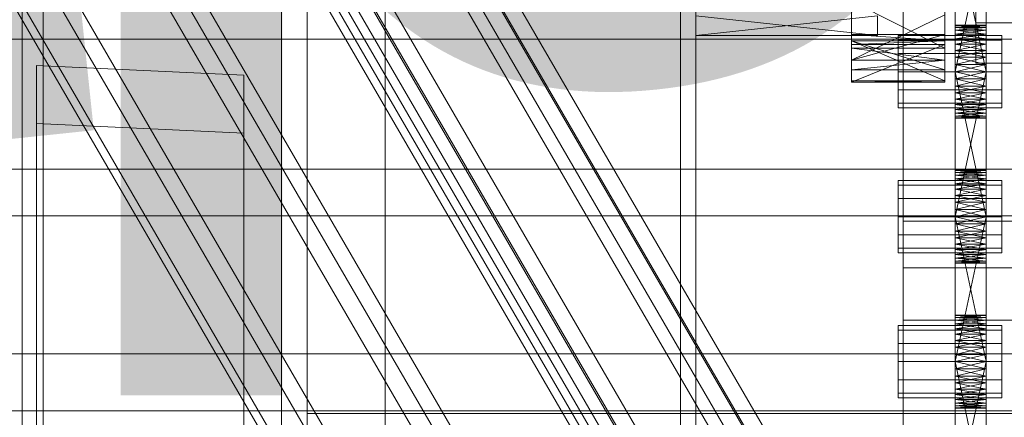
# Model space of a CAD drawing. Header units: millimetres. Extents: x -2233 to 61924, y -68080 to 6847.
# Tile 334 of 656: x 1270 to 1460, y -34504 to -34427. Entities that reach past the tile are written whole.
import ezdxf

# ---------------------------------------------------------------- set-up
doc = ezdxf.new("R2010")
doc.units = ezdxf.units.MM
for name, color, linetype, lineweight in [('COTAS_P', 1, 'Continuous', 0), ('frontal_C03', 7, 'Continuous', 0), ('frontal_C10', 7, 'Continuous', 0), ('frontal_secador', 7, 'Continuous', 0), ('frontal_tolva', 7, 'Continuous', 0)]:
    doc.layers.add(name, color=color, linetype=linetype, lineweight=lineweight)
doc.dimstyles.new('R19_100', dxfattribs={"dimtxt": 250, "dimasz": 150, "dimexe": 150, "dimexo": 80, "dimgap": 100, "dimtad": 1, "dimtih": 1, "dimtoh": 1, "dimdsep": 46, "dimcen": 0.09, "dimadec": 0, "dimazin": 0, "dimtfac": 1, "dimtdec": 4, "dimtofl": 0, "dimtmove": 0, "dimatfit": 3, "dimfxl": 1, "dimtolj": 1, "dimtzin": 0, "dimarcsym": 0})

# ---------------------------------------------------------------- blocks, each defined once
blk = doc.blocks.new('DIM_R27_48')
at = {"layer": 'COTAS_P'}
for p, q in [((-1750, -34600), (-1600, -34555)), ((2600, -34600), (2450, -34555)), ((-1750, -35500), (-1750, -34600)), ((-1750, -34600), (2600, -34600)), ((-1750, -34600), (-1600, -34645)), ((2600, -34600), (2450, -34645)), ((2600, -35500), (2600, -34600))]:
    blk.add_line(p, q, dxfattribs=at)
blk.add_text('4350 P', height=250, dxfattribs=at).set_placement((425, -34500))
blk = doc.blocks.new('DIM_R27_50')
at = {"layer": 'COTAS_P'}
for p, q in [((1705.78, -34504.95), (1551.9, -34475.9)), ((-194.22, -34704.95), (1705.78, -34504.95)), ((1705.78, -34504.95), (1561.32, -34565.4)), ((1800, -35400), (1705.78, -34504.95)), ((-194.22, -34704.95), (-49.75, -34644.49)), ((-100, -35600), (-194.22, -34704.95)), ((-194.22, -34704.95), (-40.33, -34734))]:
    blk.add_line(p, q, dxfattribs=at)
blk.add_text('1910.5 P', height=250, rotation=6.009, dxfattribs=at).set_placement((745.32, -34505.49))

msp = doc.modelspace()

# ---------------------------------------------------------------- linework, layer by layer
at = {"layer": 'frontal_C03'}
for p, q in [((1270, -32314.944), (1270, -34875.113)), ((1274, -34875.113), (1274, -32314.944)), ((1270, -32318.841), (1270, -34879.011)), ((1270, -35001.792), (1270, -32441.623)), ((1274, -32441.623), (1274, -35001.792)), ((1440, -34543.799), (1440, -34196.893)), ((1440, -34205.876), (1440, -34552.782)), ((1454, -34428.075), (1454, -34413.702)), ((1454, -34421.498), (1454, -34435.871)), ((1506, -34428.075), (1454, -34428.075)), ((1454, -34428.075), (1454, -34435.871)), ((1500, -34431.228), (-1500, -34431.228)), ((1454, -34435.871), (1506, -34435.871)), ((1500, -34456.351), (-1500, -34456.351)), ((-1500, -34465.334), (1500, -34465.334)), ((1440, -34475.367), (1440, -34466.384)), ((1440, -34466.384), (1480, -34466.384)), ((1440, -34813.291), (1440, -34466.384)), ((1480, -34475.367), (1440, -34475.367)), ((1440, -34475.367), (1440, -34822.274))]:
    msp.add_line(p, q, dxfattribs=at)
at = {"layer": 'frontal_C10'}
for p, q in [((663.367, -33231.698), (2094.387, -35698.973)), ((2097.346, -35698.973), (666.326, -33231.698)), ((2100.335, -35749.009), (650.335, -33249.009)), ((650.201, -33251.895), (2100.201, -35751.895)), ((2092.818, -35732.647), (661.798, -33265.371)), ((664.757, -33265.371), (2095.777, -35732.647)), ((2089.129, -35732.806), (661.272, -33270.984)), ((661.138, -33273.871), (2088.994, -35735.692)), ((685.579, -33294.38), (2157.723, -35832.559)), ((706.294, -33294.38), (2178.437, -35832.559)), ((2182.383, -35832.559), (710.239, -33294.38)), ((2157.454, -35838.331), (685.31, -33300.153)), ((709.97, -33300.153), (2182.114, -35838.331)), ((2095.717, -35848.105), (645.717, -33348.105)), ((645.583, -33350.991), (2095.583, -35850.991)), ((681.096, -33390.59), (2153.24, -35928.768)), ((2177.9, -35928.768), (705.756, -33390.59)), ((2152.971, -35934.541), (680.827, -33396.363)), ((2173.685, -35934.541), (701.541, -33396.363)), ((705.487, -33396.363), (2177.631, -35934.541)), ((1272.724, -34436.33), (1272.724, -34447.513)), ((1312.724, -34438.194), (1272.724, -34436.33)), ((1272.724, -34436.33), (1272.724, -35988)), ((1312.724, -34449.377), (1312.724, -34438.194)), ((1312.724, -35988), (1312.724, -34438.194)), ((1272.724, -34447.513), (1312.724, -34449.377)), ((1272.724, -35988), (1272.724, -34447.513)), ((1312.724, -35988), (1312.724, -34449.377))]:
    msp.add_line(p, q, dxfattribs=at)
at = {"layer": 'frontal_secador'}
for p, q in [((1340, -36000), (1340, -33000)), ((1400, -36000), (1400, -33000)), ((1270, -35980), (1270, -33075)), ((1320, -35980), (1320, -33075)), ((1325, -36000), (1325, -33075)), ((1325, -34600), (1325, -33075)), ((1325, -35980), (1325, -33075)), ((1397, -35940), (1397, -33075)), ((1400, -36000), (1400, -33075)), ((1400, -34600), (1400, -33075)), ((1400, -35940), (1400, -33075)), ((1400, -34650), (1400, -33075)), ((1400, -36000), (1400, -33250)), ((1430, -34431.527), (1430, -34297.639)), ((1448, -34297.639), (1448, -34431.527)), ((1430, -34365.858), (1430, -34431.527)), ((1448, -34431.527), (1448, -34365.858)), ((1430, -34431.527), (1430, -34389.365)), ((1448, -34389.365), (1448, -34431.527)), ((1450, -34440.281), (1450, -34401.481)), ((1450, -34403.136), (1450, -34440.281)), ((1456, -34401.481), (1456, -34440.281)), ((1456, -34440.281), (1456, -34403.136)), ((1450, -34440.281), (1450, -34405.414)), ((1456, -34405.414), (1456, -34440.281)), ((1450, -34437.5), (1450, -34408.092)), ((1450, -34440.281), (1450, -34408.092)), ((1456, -34408.092), (1456, -34437.5)), ((1456, -34408.092), (1456, -34440.281)), ((1430, -34409.361), (1430, -34431.527)), ((1448, -34431.527), (1448, -34409.361)), ((1450, -34409.5), (1450, -34437.5)), ((1456, -34437.5), (1450, -34409.5)), ((1456, -34409.5), (1450, -34437.5)), ((1456, -34437.5), (1456, -34409.5)), ((1430, -34423.89), (1430, -34430.317)), ((1430, -34432.954), (1430, -34423.89)), ((1430, -34431.527), (1430, -34423.89)), ((1448, -34432.954), (1430, -34423.89)), ((1448, -34430.317), (1448, -34423.89)), ((1448, -34423.89), (1448, -34432.954)), ((1448, -34423.89), (1448, -34431.527)), ((1400, -34426.731), (1400, -34430.5)), ((1435, -34426.731), (1400, -34430.5)), ((1435, -34430.5), (1400, -34426.731)), ((1430, -34437.124), (1430, -34426.486)), ((1430, -34426.486), (1430, -34435.291)), ((1430, -34431.527), (1430, -34426.486)), ((1448, -34426.486), (1430, -34435.291)), ((1435, -34426.731), (1435, -34430.5)), ((1448, -34426.486), (1448, -34437.124)), ((1448, -34435.291), (1448, -34426.486)), ((1448, -34426.486), (1448, -34431.527)), ((1450, -34428.611), (1450, -34428.5)), ((1456, -34428.611), (1450, -34428.5)), ((1456, -34428.5), (1450, -34428.5)), ((1456, -34428.5), (1450, -34428.611)), ((1450, -34428.611), (1450, -34429.481)), ((1450, -34428.941), (1450, -34428.611)), ((1450, -34428.611), (1450, -34431.136)), ((1456, -34428.941), (1450, -34428.611)), ((1456, -34428.611), (1450, -34428.611)), ((1456, -34428.611), (1450, -34428.941)), ((1450, -34429.481), (1450, -34428.941)), ((1456, -34429.481), (1450, -34428.941)), ((1456, -34428.941), (1450, -34428.941)), ((1456, -34428.941), (1450, -34429.481)), ((1450, -34429.481), (1450, -34431.136)), ((1450, -34430.219), (1450, -34429.481)), ((1450, -34433.414), (1450, -34429.481)), ((1450, -34468.281), (1450, -34429.481)), ((1456, -34430.219), (1450, -34429.481)), ((1456, -34429.481), (1450, -34429.481)), ((1456, -34429.481), (1450, -34430.219)), ((1456, -34428.611), (1456, -34428.5)), ((1456, -34429.481), (1456, -34428.611)), ((1456, -34428.611), (1456, -34428.941)), ((1456, -34431.136), (1456, -34428.611)), ((1456, -34428.941), (1456, -34429.481)), ((1456, -34431.136), (1456, -34429.481)), ((1456, -34429.481), (1456, -34430.219)), ((1456, -34429.481), (1456, -34433.414)), ((1456, -34429.481), (1456, -34468.281)), ((1435, -34430.5), (1400, -34430.5)), ((1430, -34432.954), (1430, -34430.317)), ((1430, -34430.317), (1430, -34435.291)), ((1430, -34431.527), (1430, -34430.317)), ((1448, -34431.527), (1430, -34430.317)), ((1448, -34430.317), (1430, -34430.317)), ((1448, -34430.317), (1430, -34435.291)), ((1430, -34437.124), (1430, -34431.527)), ((1430, -34431.527), (1430, -34432.256)), ((1430, -34439.235), (1430, -34431.527)), ((1448, -34437.124), (1430, -34431.527)), ((1448, -34431.527), (1430, -34431.527)), ((1448, -34431.527), (1430, -34432.256)), ((1448, -34439.235), (1430, -34431.527)), ((1439, -34431.438), (1439, -34430.5)), ((1459, -34430.5), (1439, -34430.5)), ((1439, -34434), (1439, -34431.438)), ((1459, -34431.438), (1439, -34431.438)), ((1448, -34430.317), (1448, -34432.954)), ((1448, -34435.291), (1448, -34430.317)), ((1448, -34430.317), (1448, -34431.527)), ((1448, -34431.527), (1448, -34437.124)), ((1448, -34432.256), (1448, -34431.527)), ((1448, -34431.527), (1448, -34439.235)), ((1450, -34431.136), (1450, -34430.219)), ((1456, -34431.136), (1450, -34430.219)), ((1456, -34430.219), (1450, -34430.219)), ((1456, -34430.219), (1450, -34431.136)), ((1450, -34431.136), (1450, -34433.414)), ((1450, -34432.21), (1450, -34431.136)), ((1450, -34431.136), (1450, -34436.092)), ((1450, -34431.136), (1450, -34468.281)), ((1456, -34432.21), (1450, -34431.136)), ((1456, -34431.136), (1450, -34431.136)), ((1456, -34431.136), (1450, -34432.21)), ((1456, -34430.219), (1456, -34431.136)), ((1456, -34433.414), (1456, -34431.136)), ((1456, -34431.136), (1456, -34432.21)), ((1456, -34436.092), (1456, -34431.136)), ((1456, -34468.281), (1456, -34431.136)), ((1459, -34431.438), (1459, -34430.5)), ((1459, -34434), (1459, -34431.438)), ((1430, -34439.235), (1430, -34432.256)), ((1430, -34432.256), (1430, -34439.5)), ((1448, -34432.256), (1430, -34432.256)), ((1448, -34432.256), (1430, -34439.5)), ((1430, -34435.291), (1430, -34432.954)), ((1448, -34435.291), (1430, -34432.954)), ((1448, -34432.954), (1430, -34432.954)), ((1448, -34432.256), (1448, -34439.235)), ((1448, -34439.5), (1448, -34432.256)), ((1448, -34432.954), (1448, -34435.291)), ((1450, -34433.414), (1450, -34432.21)), ((1456, -34433.414), (1450, -34432.21)), ((1456, -34432.21), (1450, -34432.21)), ((1456, -34432.21), (1450, -34433.414)), ((1450, -34433.414), (1450, -34436.092)), ((1450, -34434.719), (1450, -34433.414)), ((1450, -34468.281), (1450, -34433.414)), ((1456, -34434.719), (1450, -34433.414)), ((1456, -34433.414), (1450, -34433.414)), ((1456, -34433.414), (1450, -34434.719)), ((1456, -34432.21), (1456, -34433.414)), ((1456, -34436.092), (1456, -34433.414)), ((1456, -34433.414), (1456, -34434.719)), ((1456, -34433.414), (1456, -34468.281)), ((1430, -34435.291), (1430, -34437.124)), ((1448, -34435.291), (1430, -34435.291)), ((1448, -34435.291), (1430, -34437.124)), ((1439, -34437.5), (1439, -34434)), ((1459, -34434), (1439, -34434)), ((1448, -34437.124), (1448, -34435.291)), ((1450, -34436.092), (1450, -34434.719)), ((1456, -34436.092), (1450, -34434.719)), ((1456, -34434.719), (1450, -34434.719)), ((1456, -34434.719), (1450, -34436.092)), ((1456, -34434.719), (1456, -34436.092)), ((1459, -34437.5), (1459, -34434)), ((1448, -34437.124), (1430, -34437.124)), ((1439, -34437.5), (1439, -34441)), ((1439, -34437.5), (1459, -34437.5)), ((1450, -34465.5), (1450, -34436.092)), ((1450, -34436.092), (1450, -34437.5)), ((1450, -34468.281), (1450, -34436.092)), ((1456, -34437.5), (1450, -34436.092)), ((1456, -34436.092), (1450, -34436.092)), ((1456, -34436.092), (1450, -34437.5)), ((1450, -34437.5), (1450, -34465.5)), ((1456, -34465.5), (1450, -34437.5)), ((1456, -34437.5), (1450, -34437.5)), ((1456, -34437.5), (1450, -34465.5)), ((1450, -34440.281), (1450, -34437.5)), ((1450, -34437.5), (1450, -34438.908)), ((1456, -34437.5), (1450, -34438.908)), ((1456, -34438.908), (1450, -34437.5)), ((1456, -34436.092), (1456, -34465.5)), ((1456, -34437.5), (1456, -34436.092)), ((1456, -34436.092), (1456, -34468.281)), ((1456, -34465.5), (1456, -34437.5)), ((1456, -34437.5), (1456, -34440.281)), ((1456, -34438.908), (1456, -34437.5)), ((1459, -34441), (1459, -34437.5)), ((1430, -34439.5), (1430, -34439.235)), ((1448, -34439.5), (1430, -34439.235)), ((1448, -34439.235), (1430, -34439.235)), ((1448, -34439.235), (1448, -34439.5)), ((1450, -34438.908), (1450, -34440.281)), ((1456, -34438.908), (1450, -34438.908)), ((1456, -34438.908), (1450, -34440.281)), ((1456, -34440.281), (1450, -34438.908)), ((1456, -34440.281), (1456, -34438.908)), ((1448, -34439.5), (1430, -34439.5)), ((1439, -34441), (1439, -34443.562)), ((1459, -34441), (1439, -34441)), ((1450, -34442.79), (1450, -34440.281)), ((1450, -34440.281), (1450, -34441.586)), ((1450, -34444.781), (1450, -34440.281)), ((1450, -34446.5), (1450, -34440.281)), ((1456, -34440.281), (1450, -34440.281)), ((1456, -34440.281), (1450, -34441.586)), ((1456, -34441.586), (1450, -34440.281)), ((1456, -34440.281), (1456, -34442.79)), ((1456, -34441.586), (1456, -34440.281)), ((1456, -34440.281), (1456, -34444.781)), ((1456, -34440.281), (1456, -34446.5)), ((1459, -34441), (1459, -34443.562)), ((1450, -34441.586), (1450, -34442.79)), ((1456, -34441.586), (1450, -34441.586)), ((1456, -34441.586), (1450, -34442.79)), ((1456, -34442.79), (1450, -34441.586)), ((1450, -34444.781), (1450, -34442.79)), ((1450, -34442.79), (1450, -34443.864)), ((1456, -34442.79), (1450, -34442.79)), ((1456, -34442.79), (1450, -34443.864)), ((1456, -34443.864), (1450, -34442.79)), ((1456, -34442.79), (1456, -34441.586)), ((1456, -34442.79), (1456, -34444.781)), ((1456, -34443.864), (1456, -34442.79)), ((1439, -34443.562), (1439, -34444.5)), ((1459, -34443.562), (1439, -34443.562)), ((1459, -34444.5), (1439, -34444.5)), ((1450, -34443.864), (1450, -34444.781)), ((1456, -34443.864), (1450, -34443.864)), ((1456, -34443.864), (1450, -34444.781)), ((1456, -34444.781), (1450, -34443.864)), ((1450, -34446.059), (1450, -34444.781)), ((1450, -34444.781), (1450, -34445.519)), ((1450, -34446.5), (1450, -34444.781)), ((1456, -34444.781), (1450, -34444.781)), ((1456, -34444.781), (1450, -34445.519)), ((1456, -34445.519), (1450, -34444.781)), ((1456, -34444.781), (1456, -34443.864)), ((1456, -34444.781), (1456, -34446.059)), ((1456, -34445.519), (1456, -34444.781)), ((1456, -34444.781), (1456, -34446.5)), ((1459, -34443.562), (1459, -34444.5)), ((1450, -34445.519), (1450, -34446.059)), ((1456, -34445.519), (1450, -34445.519)), ((1456, -34445.519), (1450, -34446.059)), ((1456, -34446.059), (1450, -34445.519)), ((1450, -34446.5), (1450, -34446.059)), ((1450, -34446.059), (1450, -34446.389)), ((1456, -34446.059), (1450, -34446.059)), ((1456, -34446.059), (1450, -34446.389)), ((1456, -34446.389), (1450, -34446.059)), ((1450, -34446.389), (1450, -34446.5)), ((1456, -34446.389), (1450, -34446.389)), ((1456, -34446.389), (1450, -34446.5)), ((1456, -34446.5), (1450, -34446.389)), ((1456, -34446.5), (1450, -34446.5)), ((1456, -34446.059), (1456, -34445.519)), ((1456, -34446.059), (1456, -34446.5)), ((1456, -34446.389), (1456, -34446.059)), ((1456, -34446.5), (1456, -34446.389)), ((1450, -34456.611), (1450, -34456.5)), ((1456, -34456.611), (1450, -34456.5)), ((1456, -34456.5), (1450, -34456.5)), ((1456, -34456.5), (1450, -34456.611)), ((1456, -34456.611), (1456, -34456.5)), ((1450, -34456.611), (1450, -34457.481)), ((1450, -34456.941), (1450, -34456.611)), ((1450, -34456.611), (1450, -34459.136)), ((1456, -34456.941), (1450, -34456.611)), ((1456, -34456.611), (1450, -34456.611)), ((1456, -34456.611), (1450, -34456.941)), ((1450, -34457.481), (1450, -34456.941)), ((1456, -34457.481), (1450, -34456.941)), ((1456, -34456.941), (1450, -34456.941)), ((1456, -34456.941), (1450, -34457.481)), ((1450, -34457.481), (1450, -34459.136)), ((1450, -34458.219), (1450, -34457.481)), ((1450, -34461.414), (1450, -34457.481)), ((1450, -34496.281), (1450, -34457.481)), ((1456, -34458.219), (1450, -34457.481)), ((1456, -34457.481), (1450, -34457.481)), ((1456, -34457.481), (1450, -34458.219)), ((1450, -34459.136), (1450, -34458.219)), ((1456, -34459.136), (1450, -34458.219)), ((1456, -34458.219), (1450, -34458.219)), ((1456, -34458.219), (1450, -34459.136)), ((1456, -34457.481), (1456, -34456.611)), ((1456, -34456.611), (1456, -34456.941)), ((1456, -34459.136), (1456, -34456.611)), ((1456, -34456.941), (1456, -34457.481)), ((1456, -34459.136), (1456, -34457.481)), ((1456, -34457.481), (1456, -34458.219)), ((1456, -34457.481), (1456, -34461.414)), ((1456, -34457.481), (1456, -34496.281)), ((1456, -34458.219), (1456, -34459.136)), ((1439, -34459.438), (1439, -34458.5)), ((1459, -34458.5), (1439, -34458.5)), ((1439, -34462), (1439, -34459.438)), ((1459, -34459.438), (1439, -34459.438)), ((1450, -34459.136), (1450, -34461.414)), ((1450, -34460.21), (1450, -34459.136)), ((1450, -34459.136), (1450, -34464.092)), ((1450, -34459.136), (1450, -34496.281)), ((1456, -34460.21), (1450, -34459.136)), ((1456, -34459.136), (1450, -34459.136)), ((1456, -34459.136), (1450, -34460.21)), ((1450, -34461.414), (1450, -34460.21)), ((1456, -34461.414), (1450, -34460.21)), ((1456, -34460.21), (1450, -34460.21)), ((1456, -34460.21), (1450, -34461.414)), ((1456, -34461.414), (1456, -34459.136)), ((1456, -34459.136), (1456, -34460.21)), ((1456, -34464.092), (1456, -34459.136)), ((1456, -34496.281), (1456, -34459.136)), ((1456, -34460.21), (1456, -34461.414)), ((1459, -34459.438), (1459, -34458.5)), ((1459, -34462), (1459, -34459.438)), ((1439, -34465.5), (1439, -34462)), ((1459, -34462), (1439, -34462)), ((1450, -34461.414), (1450, -34464.092)), ((1450, -34462.719), (1450, -34461.414)), ((1450, -34496.281), (1450, -34461.414)), ((1456, -34462.719), (1450, -34461.414)), ((1456, -34461.414), (1450, -34461.414)), ((1456, -34461.414), (1450, -34462.719)), ((1456, -34464.092), (1456, -34461.414)), ((1456, -34461.414), (1456, -34462.719)), ((1456, -34461.414), (1456, -34496.281)), ((1459, -34465.5), (1459, -34462)), ((1450, -34464.092), (1450, -34462.719)), ((1456, -34464.092), (1450, -34462.719)), ((1456, -34462.719), (1450, -34462.719)), ((1456, -34462.719), (1450, -34464.092)), ((1450, -34493.5), (1450, -34464.092)), ((1450, -34464.092), (1450, -34465.5)), ((1450, -34496.281), (1450, -34464.092)), ((1456, -34465.5), (1450, -34464.092)), ((1456, -34464.092), (1450, -34464.092)), ((1456, -34464.092), (1450, -34465.5)), ((1456, -34462.719), (1456, -34464.092)), ((1456, -34464.092), (1456, -34493.5)), ((1456, -34465.5), (1456, -34464.092)), ((1456, -34464.092), (1456, -34496.281)), ((1439, -34465.5), (1439, -34469)), ((1439, -34465.5), (1459, -34465.5)), ((1450, -34465.5), (1450, -34493.5)), ((1456, -34493.5), (1450, -34465.5)), ((1456, -34465.5), (1450, -34465.5)), ((1456, -34465.5), (1450, -34493.5)), ((1450, -34468.281), (1450, -34465.5)), ((1450, -34465.5), (1450, -34466.908)), ((1456, -34465.5), (1450, -34466.908)), ((1456, -34466.908), (1450, -34465.5)), ((1456, -34493.5), (1456, -34465.5)), ((1456, -34465.5), (1456, -34468.281)), ((1456, -34466.908), (1456, -34465.5)), ((1459, -34469), (1459, -34465.5)), ((1450, -34466.908), (1450, -34468.281)), ((1456, -34466.908), (1450, -34466.908)), ((1456, -34466.908), (1450, -34468.281)), ((1456, -34468.281), (1450, -34466.908)), ((1456, -34468.281), (1456, -34466.908)), ((1439, -34469), (1439, -34471.562)), ((1459, -34469), (1439, -34469)), ((1450, -34470.79), (1450, -34468.281)), ((1450, -34468.281), (1450, -34469.586)), ((1450, -34472.781), (1450, -34468.281)), ((1450, -34474.5), (1450, -34468.281)), ((1456, -34468.281), (1450, -34468.281)), ((1456, -34468.281), (1450, -34469.586)), ((1456, -34469.586), (1450, -34468.281)), ((1450, -34469.586), (1450, -34470.79)), ((1456, -34469.586), (1450, -34469.586)), ((1456, -34469.586), (1450, -34470.79)), ((1456, -34470.79), (1450, -34469.586)), ((1456, -34468.281), (1456, -34470.79)), ((1456, -34469.586), (1456, -34468.281)), ((1456, -34468.281), (1456, -34472.781)), ((1456, -34468.281), (1456, -34474.5)), ((1456, -34470.79), (1456, -34469.586)), ((1459, -34469), (1459, -34471.562)), ((1439, -34471.562), (1439, -34472.5)), ((1459, -34471.562), (1439, -34471.562)), ((1450, -34472.781), (1450, -34470.79)), ((1450, -34470.79), (1450, -34471.864)), ((1456, -34470.79), (1450, -34470.79)), ((1456, -34470.79), (1450, -34471.864)), ((1456, -34471.864), (1450, -34470.79)), ((1456, -34470.79), (1456, -34472.781)), ((1456, -34471.864), (1456, -34470.79)), ((1459, -34471.562), (1459, -34472.5)), ((1459, -34472.5), (1439, -34472.5)), ((1450, -34471.864), (1450, -34472.781)), ((1456, -34471.864), (1450, -34471.864)), ((1456, -34471.864), (1450, -34472.781)), ((1456, -34472.781), (1450, -34471.864)), ((1450, -34474.059), (1450, -34472.781)), ((1450, -34472.781), (1450, -34473.519)), ((1450, -34474.5), (1450, -34472.781)), ((1456, -34472.781), (1450, -34472.781)), ((1456, -34472.781), (1450, -34473.519)), ((1456, -34473.519), (1450, -34472.781)), ((1450, -34473.519), (1450, -34474.059)), ((1456, -34473.519), (1450, -34473.519)), ((1456, -34473.519), (1450, -34474.059)), ((1456, -34474.059), (1450, -34473.519)), ((1456, -34472.781), (1456, -34471.864)), ((1456, -34472.781), (1456, -34474.059)), ((1456, -34473.519), (1456, -34472.781)), ((1456, -34472.781), (1456, -34474.5)), ((1456, -34474.059), (1456, -34473.519)), ((1450, -34474.5), (1450, -34474.059)), ((1450, -34474.059), (1450, -34474.389)), ((1456, -34474.059), (1450, -34474.059)), ((1456, -34474.059), (1450, -34474.389)), ((1456, -34474.389), (1450, -34474.059)), ((1450, -34474.389), (1450, -34474.5)), ((1456, -34474.389), (1450, -34474.389)), ((1456, -34474.389), (1450, -34474.5)), ((1456, -34474.5), (1450, -34474.389)), ((1456, -34474.5), (1450, -34474.5)), ((1456, -34474.059), (1456, -34474.5)), ((1456, -34474.389), (1456, -34474.059)), ((1456, -34474.5), (1456, -34474.389)), ((1450, -34484.611), (1450, -34484.5)), ((1456, -34484.611), (1450, -34484.5)), ((1456, -34484.5), (1450, -34484.5)), ((1456, -34484.5), (1450, -34484.611)), ((1450, -34484.611), (1450, -34485.481)), ((1450, -34484.941), (1450, -34484.611)), ((1450, -34484.611), (1450, -34487.136)), ((1456, -34484.941), (1450, -34484.611)), ((1456, -34484.611), (1450, -34484.611)), ((1456, -34484.611), (1450, -34484.941)), ((1450, -34485.481), (1450, -34484.941)), ((1456, -34485.481), (1450, -34484.941)), ((1456, -34484.941), (1450, -34484.941)), ((1456, -34484.941), (1450, -34485.481)), ((1456, -34484.611), (1456, -34484.5)), ((1456, -34485.481), (1456, -34484.611)), ((1456, -34484.611), (1456, -34484.941)), ((1456, -34487.136), (1456, -34484.611)), ((1456, -34484.941), (1456, -34485.481)), ((1439, -34487.438), (1439, -34486.5)), ((1459, -34486.5), (1439, -34486.5)), ((1440, -34485.5), (1710, -34485.5)), ((1440, -34503.5), (1440, -34485.5)), ((1450, -34485.481), (1450, -34487.136)), ((1450, -34486.219), (1450, -34485.481)), ((1450, -34489.414), (1450, -34485.481)), ((1450, -34524.281), (1450, -34485.481)), ((1456, -34486.219), (1450, -34485.481)), ((1456, -34485.481), (1450, -34485.481)), ((1456, -34485.481), (1450, -34486.219)), ((1450, -34487.136), (1450, -34486.219)), ((1456, -34487.136), (1450, -34486.219)), ((1456, -34486.219), (1450, -34486.219)), ((1456, -34486.219), (1450, -34487.136)), ((1456, -34487.136), (1456, -34485.481)), ((1456, -34485.481), (1456, -34486.219)), ((1456, -34485.481), (1456, -34489.414)), ((1456, -34485.481), (1456, -34524.281)), ((1456, -34486.219), (1456, -34487.136)), ((1459, -34487.438), (1459, -34486.5)), ((1439, -34490), (1439, -34487.438)), ((1459, -34487.438), (1439, -34487.438)), ((1450, -34487.136), (1450, -34489.414)), ((1450, -34488.21), (1450, -34487.136)), ((1450, -34487.136), (1450, -34492.092)), ((1450, -34487.136), (1450, -34524.281)), ((1456, -34488.21), (1450, -34487.136)), ((1456, -34487.136), (1450, -34487.136)), ((1456, -34487.136), (1450, -34488.21)), ((1450, -34489.414), (1450, -34488.21)), ((1456, -34489.414), (1450, -34488.21)), ((1456, -34488.21), (1450, -34488.21)), ((1456, -34488.21), (1450, -34489.414)), ((1456, -34489.414), (1456, -34487.136)), ((1456, -34487.136), (1456, -34488.21)), ((1456, -34492.092), (1456, -34487.136)), ((1456, -34524.281), (1456, -34487.136)), ((1456, -34488.21), (1456, -34489.414)), ((1459, -34490), (1459, -34487.438)), ((1439, -34493.5), (1439, -34490)), ((1459, -34490), (1439, -34490)), ((1450, -34489.414), (1450, -34492.092)), ((1450, -34490.719), (1450, -34489.414)), ((1450, -34524.281), (1450, -34489.414)), ((1456, -34490.719), (1450, -34489.414)), ((1456, -34489.414), (1450, -34489.414)), ((1456, -34489.414), (1450, -34490.719)), ((1456, -34492.092), (1456, -34489.414)), ((1456, -34489.414), (1456, -34490.719)), ((1456, -34489.414), (1456, -34524.281)), ((1459, -34493.5), (1459, -34490)), ((1450, -34492.092), (1450, -34490.719)), ((1456, -34492.092), (1450, -34490.719)), ((1456, -34490.719), (1450, -34490.719)), ((1456, -34490.719), (1450, -34492.092)), ((1450, -34521.5), (1450, -34492.092)), ((1450, -34492.092), (1450, -34493.5)), ((1450, -34524.281), (1450, -34492.092)), ((1456, -34493.5), (1450, -34492.092)), ((1456, -34492.092), (1450, -34492.092)), ((1456, -34492.092), (1450, -34493.5)), ((1456, -34490.719), (1456, -34492.092)), ((1456, -34492.092), (1456, -34521.5)), ((1456, -34493.5), (1456, -34492.092)), ((1456, -34492.092), (1456, -34524.281)), ((1439, -34493.5), (1439, -34497)), ((1439, -34493.5), (1459, -34493.5)), ((1450, -34493.5), (1450, -34521.5)), ((1456, -34521.5), (1450, -34493.5)), ((1456, -34493.5), (1450, -34493.5)), ((1456, -34493.5), (1450, -34521.5)), ((1450, -34496.281), (1450, -34493.5)), ((1450, -34493.5), (1450, -34494.908)), ((1456, -34493.5), (1450, -34494.908)), ((1456, -34494.908), (1450, -34493.5)), ((1456, -34521.5), (1456, -34493.5)), ((1456, -34493.5), (1456, -34496.281)), ((1456, -34494.908), (1456, -34493.5)), ((1459, -34497), (1459, -34493.5)), ((1450, -34494.908), (1450, -34496.281)), ((1456, -34494.908), (1450, -34494.908)), ((1456, -34494.908), (1450, -34496.281)), ((1456, -34496.281), (1450, -34494.908)), ((1450, -34498.79), (1450, -34496.281)), ((1450, -34496.281), (1450, -34497.586)), ((1450, -34500.781), (1450, -34496.281)), ((1450, -34502.5), (1450, -34496.281)), ((1456, -34496.281), (1450, -34496.281)), ((1456, -34496.281), (1450, -34497.586)), ((1456, -34497.586), (1450, -34496.281)), ((1456, -34496.281), (1456, -34494.908)), ((1456, -34496.281), (1456, -34498.79)), ((1456, -34497.586), (1456, -34496.281)), ((1456, -34496.281), (1456, -34500.781)), ((1456, -34496.281), (1456, -34502.5)), ((1439, -34497), (1439, -34499.562)), ((1459, -34497), (1439, -34497)), ((1450, -34497.586), (1450, -34498.79)), ((1456, -34497.586), (1450, -34497.586)), ((1456, -34497.586), (1450, -34498.79)), ((1456, -34498.79), (1450, -34497.586)), ((1456, -34498.79), (1456, -34497.586)), ((1459, -34497), (1459, -34499.562)), ((1439, -34499.562), (1439, -34500.5)), ((1459, -34499.562), (1439, -34499.562)), ((1450, -34500.781), (1450, -34498.79)), ((1450, -34498.79), (1450, -34499.864)), ((1456, -34498.79), (1450, -34498.79)), ((1456, -34498.79), (1450, -34499.864)), ((1456, -34499.864), (1450, -34498.79)), ((1450, -34499.864), (1450, -34500.781)), ((1456, -34499.864), (1450, -34499.864)), ((1456, -34499.864), (1450, -34500.781)), ((1456, -34500.781), (1450, -34499.864)), ((1456, -34498.79), (1456, -34500.781)), ((1456, -34499.864), (1456, -34498.79)), ((1456, -34500.781), (1456, -34499.864)), ((1459, -34499.562), (1459, -34500.5)), ((1459, -34500.5), (1439, -34500.5)), ((1450, -34502.059), (1450, -34500.781)), ((1450, -34500.781), (1450, -34501.519)), ((1450, -34502.5), (1450, -34500.781)), ((1456, -34500.781), (1450, -34500.781)), ((1456, -34500.781), (1450, -34501.519)), ((1456, -34501.519), (1450, -34500.781)), ((1450, -34501.519), (1450, -34502.059)), ((1456, -34501.519), (1450, -34501.519)), ((1456, -34501.519), (1450, -34502.059)), ((1456, -34502.059), (1450, -34501.519)), ((1450, -34502.5), (1450, -34502.059)), ((1450, -34502.059), (1450, -34502.389)), ((1456, -34502.059), (1450, -34502.059)), ((1456, -34502.059), (1450, -34502.389)), ((1456, -34502.389), (1450, -34502.059)), ((1456, -34500.781), (1456, -34502.059)), ((1456, -34501.519), (1456, -34500.781)), ((1456, -34500.781), (1456, -34502.5)), ((1456, -34502.059), (1456, -34501.519)), ((1456, -34502.059), (1456, -34502.5)), ((1456, -34502.389), (1456, -34502.059)), ((1325, -34503.5), (2125, -34503.5)), ((1325, -34508.5), (1325, -34503.5)), ((1440, -34503.5), (1710, -34503.5)), ((1450, -34502.389), (1450, -34502.5)), ((1456, -34502.389), (1450, -34502.389)), ((1456, -34502.389), (1450, -34502.5)), ((1456, -34502.5), (1450, -34502.389)), ((1456, -34502.5), (1450, -34502.5)), ((1456, -34502.5), (1456, -34502.389))]:
    msp.add_line(p, q, dxfattribs=at)
at = {"layer": 'frontal_tolva'}
for p, q in [((-1821.5, -34492), (1821.5, -34492)), ((-1821.5, -34503), (1821.5, -34503))]:
    msp.add_line(p, q, dxfattribs=at)

# ---------------------------------------------------------------- dimensions: what is measured, and where the dimension line sits
at = {"layer": 'COTAS_P'}
for p1, p2, picture, middle in [((-100, -35600), (1800, -35400), 'DIM_R27_50', (755.784, -34604.945)), ((-1750, -35500), (2600, -35500), 'DIM_R27_48', (425, -34600))]:
    dim = msp.add_aligned_dim(p1=p1, p2=p2, distance=900, text='<> P', dimstyle='R19_100', dxfattribs=at)
    dim.commit()
    dim.dimension.update_dxf_attribs({"geometry": picture, "text_midpoint": middle})

doc.saveas('drawing.dxf')
